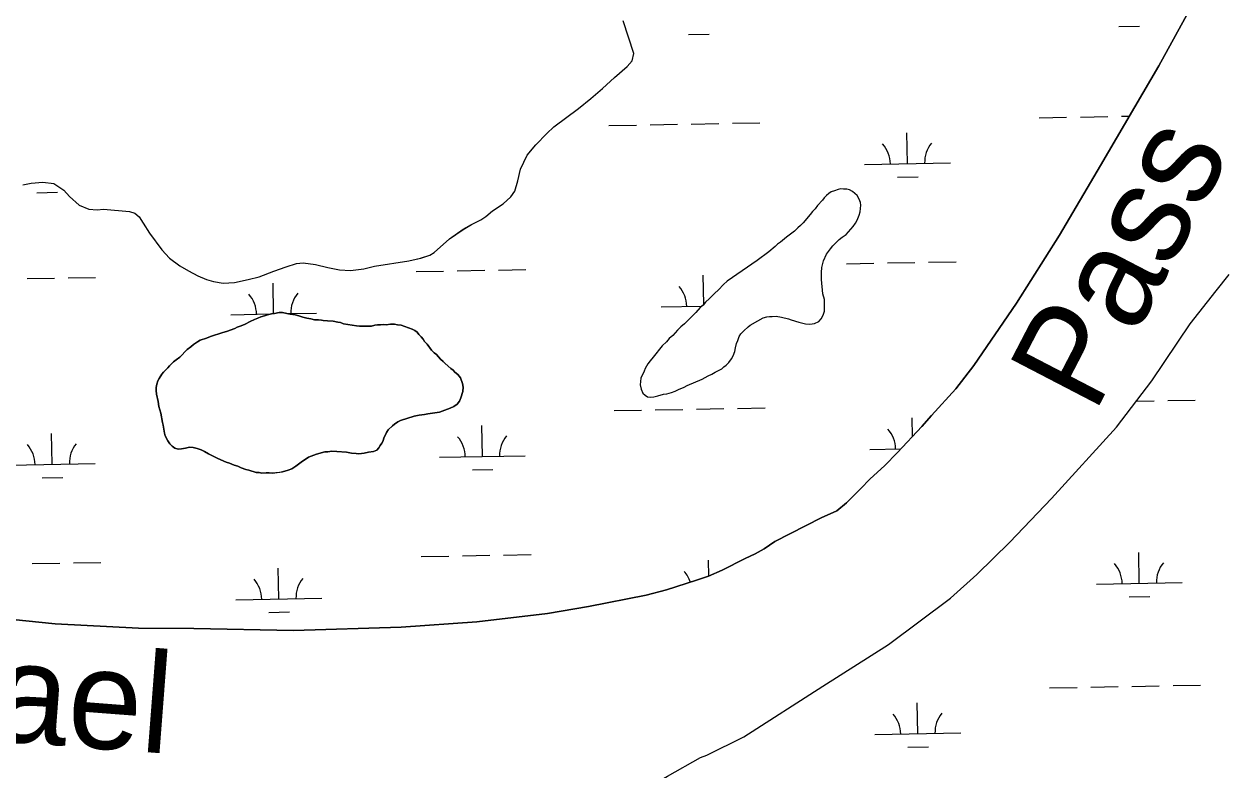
# Model space of a CAD drawing. Extents: x 3957609 to 3995875, y 234277 to 260273.
# Drawn here: x 3972892 to 3974294, y 251708 to 252579 of the extents above; entities that cross this region are included whole.
import ezdxf

# ---------------------------------------------------------------- set-up
doc = ezdxf.new("R2010")
doc.units = 0
for name, color, linetype in [('V-RIVR-IDEN', 7, 'Continuous'), ('V-TOPO-SHOR', 7, 'Continuous'), ('V-WETL-SWMP', 7, 'Continuous')]:
    doc.layers.add(name, color=color, linetype=linetype)

msp = doc.modelspace()

# ---------------------------------------------------------------- linework, layer by layer
at = {"layer": 'V-TOPO-SHOR'}
for points in [[(3973979.23, 252152.886), (3974000.06, 252180.096), (3974049.964, 252252.646), (3974100.248, 252332.287), (3974148.167, 252413.498), (3974216.118, 252529.796), (3974278.555, 252644.115), (3974354.387, 252758.455), (3974418.043, 252851.115), (3974489.952, 252954.422), (3974579.945, 253077.845), (3974654.226, 253175.248), (3974732.447, 253273.443), (3974818.914, 253386.62), (3974868.027, 253459.563), (3974878.636, 253475.728), (3974885.947, 253485.544)], [(3973053.141, 252315.217), (3973062.197, 252305.405), (3973074.002, 252296.383), (3973084.229, 252290.505), (3973095.245, 252284.628), (3973105.078, 252280.321), (3973113.335, 252277.976), (3973124.737, 252276.028), (3973137.705, 252276.835), (3973153.812, 252280.399), (3973166.778, 252283.565), (3973183.668, 252290.274), (3973198.203, 252295.406), (3973209.987, 252298.962), (3973217.847, 252299.76), (3973232.392, 252297.819), (3973246.548, 252294.304), (3973260.306, 252291.575), (3973273.278, 252290.811), (3973288.603, 252292.799), (3973301.176, 252295.965), (3973341.253, 252302.318), (3973355.006, 252305.485), (3973365.612, 252308.647), (3973370.718, 252311.799), (3973388.771, 252327.943), (3973404.473, 252338.971), (3973414.289, 252344.491), (3973425.287, 252350.01), (3973431.177, 252353.95), (3973438.632, 252360.643), (3973451.196, 252368.917), (3973460.224, 252376.794), (3973464.93, 252383.483), (3973468.446, 252395.672), (3973471.57, 252409.04), (3973479.403, 252425.561), (3973489.209, 252437.761), (3973502.159, 252450.751), (3973510.4, 252458.624), (3973539.055, 252479.894), (3973553.58, 252491.709), (3973566.924, 252503.129), (3973581.052, 252516.121), (3973595.967, 252529.116), (3973601.851, 252535.413), (3973603.803, 252544.062), (3973591.165, 252582.167)], [(3972891.093, 252390.81), (3972900.522, 252392.791), (3972914.276, 252393.993), (3972927.248, 252392.441), (3972938.659, 252384.599), (3972945.352, 252377.142), (3972956.766, 252367.334), (3972967.778, 252362.636), (3972977.604, 252361.866), (3972985.071, 252362.665), (3973015.339, 252359.961), (3973021.628, 252358.005), (3973026.746, 252353.69), (3973031.475, 252346.232), (3973038.567, 252334.451), (3973053.141, 252315.217)], [(3973824.145, 252263.599), (3973822.544, 252280.532), (3973822.531, 252288.41), (3973822.914, 252294.319), (3973824.872, 252302.197), (3973828.405, 252310.08), (3973833.119, 252316.39), (3973835.872, 252319.546), (3973843.343, 252327.042), (3973846.491, 252329.805), (3973851.211, 252332.963), (3973859.467, 252342.428), (3973862.217, 252345.978), (3973864.181, 252349.525), (3973866.535, 252355.437), (3973867.71, 252359.378), (3973868.486, 252367.256), (3973868.087, 252370.406), (3973866.506, 252374.342), (3973864.134, 252378.277), (3973858.615, 252382.993), (3973855.066, 252384.957), (3973851.914, 252385.739), (3973848.369, 252385.735), (3973845.217, 252386.125), (3973842.067, 252385.332), (3973837.738, 252383.749), (3973833.801, 252382.561), (3973831.047, 252380.98), (3973828.292, 252378.612), (3973825.542, 252375.852), (3973823.576, 252373.091), (3973818.073, 252366.781), (3973815.322, 252362.839), (3973812.177, 252359.683), (3973809.424, 252356.132), (3973801.169, 252346.666), (3973798.023, 252343.512), (3973794.875, 252340.747), (3973790.945, 252336.803), (3973784.649, 252332.068), (3973781.897, 252329.698), (3973774.817, 252324.175), (3973771.276, 252321.805), (3973768.523, 252319.044), (3973761.05, 252312.73), (3973747.675, 252302.468), (3973712.66, 252278.385), (3973708.335, 252274.441), (3973702.437, 252268.522), (3973697.716, 252264.183), (3973691.818, 252258.266), (3973687.099, 252253.924), (3973684.347, 252250.377), (3973681.201, 252247.614), (3973676.089, 252242.093), (3973662.72, 252228.678), (3973658.392, 252225.127), (3973654.46, 252221.183), (3973648.957, 252215.266), (3973645.025, 252211.715), (3973641.879, 252207.77), (3973636.767, 252203.035), (3973626.155, 252189.627), (3973622.616, 252185.685), (3973619.863, 252182.133), (3973616.722, 252176.614), (3973615.546, 252173.462), (3973611.62, 252165.184), (3973610.846, 252157.701), (3973612.036, 252152.583), (3973614.012, 252147.858), (3973616.773, 252145.501), (3973619.533, 252143.537), (3973623.472, 252143.148), (3973627.017, 252143.547), (3973631.74, 252144.737), (3973638.432, 252146.717), (3973641.978, 252147.117), (3973647.489, 252148.702), (3973651.818, 252150.283), (3973655.754, 252152.259), (3973662.445, 252154.633), (3973665.986, 252156.607), (3973683.304, 252164.119), (3973690.388, 252168.07), (3973694.718, 252170.044), (3973698.652, 252172.416), (3973706.129, 252176.366), (3973708.488, 252178.339), (3973711.243, 252180.313), (3973714.389, 252183.469), (3973717.532, 252187.806), (3973719.496, 252191.354), (3973721.456, 252196.478), (3973722.239, 252200.811), (3973723.41, 252205.933), (3973724.983, 252209.085), (3973726.55, 252213.814), (3973728.514, 252216.97), (3973732.053, 252220.519)], [(3973681.272, 251722.609), (3973688.752, 251725.378), (3973732.042, 251746.718), (3973824.108, 251805.945), (3973900.834, 251854.513), (3973972.822, 251908.588), (3974003.894, 251936.208), (3974042.036, 251974.079), (3974090.793, 252024.968), (3974166.673, 252108.192), (3974207.94, 252162.219), (3974252.734, 252228.852), (3974282.999, 252267.105), (3974297.933, 252286.43)], [(3973732.053, 252220.519), (3973737.164, 252225.254), (3973739.526, 252227.226), (3973748.183, 252232.363), (3973754.478, 252235.523), (3973758.81, 252236.711), (3973761.96, 252237.11), (3973765.109, 252237.114), (3973769.836, 252237.518), (3973775.747, 252236.344), (3973784.021, 252234.388), (3973787.173, 252233.213), (3973796.237, 252230.47), (3973803.722, 252228.512), (3973808.842, 252228.127), (3973814.356, 252228.924), (3973819.472, 252231.296), (3973822.224, 252234.45), (3973824.579, 252238.787), (3973826.148, 252243.514), (3973826.128, 252256.908), (3973824.145, 252263.599)], [(3973094.219, 252083.215), (3973089.493, 252084.391), (3973085.552, 252084.778), (3973080.83, 252083.588), (3973076.105, 252082.791), (3973072.167, 252082.392), (3973068.224, 252083.567), (3973065.07, 252085.927), (3973062.31, 252088.677), (3973059.94, 252092.218), (3973057.173, 252098.122), (3973056.381, 252101.272), (3973054.791, 252110.329), (3973053.999, 252113.478), (3973052.01, 252124.503), (3973049.634, 252132.375), (3973048.838, 252137.888), (3973046.855, 252146.552), (3973046.454, 252150.883), (3973046.45, 252154.426), (3973047.23, 252158.366), (3973048.406, 252162.309), (3973049.976, 252165.067), (3973053.118, 252169.798), (3973055.084, 252172.166), (3973060.196, 252177.292), (3973062.162, 252179.659), (3973066.881, 252184.394), (3973069.633, 252186.762), (3973073.963, 252189.92), (3973082.611, 252198.597), (3973086.941, 252201.755), (3973090.087, 252204.518), (3973094.807, 252207.676), (3973097.955, 252209.65), (3973105.041, 252212.024), (3973109.764, 252214.002), (3973124.329, 252218.752), (3973128.661, 252219.942), (3973138.106, 252223.108), (3973140.863, 252224.687), (3973145.585, 252226.27), (3973150.308, 252228.246), (3973156.21, 252231.406), (3973161.328, 252233.778), (3973165.265, 252235.361), (3973168.412, 252236.94), (3973172.744, 252238.13), (3973176.287, 252239.318), (3973181.01, 252240.506), (3973184.555, 252240.905), (3973190.066, 252242.097), (3973194.004, 252242.103), (3973198.733, 252240.927), (3973202.673, 252240.147), (3973208.582, 252239.369), (3973212.915, 252238.193), (3973217.644, 252236.627), (3973222.373, 252235.451), (3973226.707, 252234.673), (3973231.04, 252233.497), (3973235.769, 252233.506), (3973239.312, 252233.116), (3973241.282, 252232.725), (3973246.404, 252232.34)], [(3973246.404, 252232.34), (3973253.099, 252231.957), (3973258.221, 252230.784), (3973261.373, 252230.395), (3973264.92, 252228.826), (3973280.284, 252226.487), (3973283.831, 252226.1), (3973297.617, 252226.12), (3973301.553, 252227.308), (3973304.703, 252227.708), (3973308.248, 252227.714), (3973311.398, 252228.111), (3973314.943, 252227.724), (3973319.669, 252228.125), (3973324.394, 252228.134), (3973327.941, 252227.351), (3973332.275, 252226.964), (3973345.278, 252222.653), (3973348.038, 252221.082), (3973350.799, 252219.116), (3973352.771, 252216.364), (3973355.534, 252213.611), (3973357.901, 252210.859), (3973359.48, 252208.102), (3973362.636, 252204.956), (3973367.769, 252197.876), (3973370.925, 252194.731), (3973373.29, 252192.765), (3973378.025, 252187.653), (3973381.181, 252184.9), (3973383.549, 252182.541), (3973390.254, 252176.645), (3973393.012, 252174.679), (3973394.987, 252172.319), (3973398.536, 252169.569), (3973401.299, 252165.635), (3973403.672, 252158.942), (3973404.467, 252154.61), (3973404.082, 252149.884), (3973401.731, 252142.396), (3973400.162, 252138.456), (3973397.409, 252134.907), (3973393.868, 252132.144), (3973389.539, 252130.168), (3973376.944, 252125.816), (3973363.556, 252123.825), (3973359.618, 252123.03), (3973353.318, 252122.232), (3973347.412, 252121.042), (3973331.665, 252115.895), (3973328.517, 252114.314), (3973324.583, 252111.551), (3973322.223, 252109.579), (3973317.109, 252104.844), (3973315.145, 252102.083), (3973313.577, 252098.536), (3973312.006, 252095.775), (3973311.223, 252092.23), (3973309.653, 252089.472), (3973307.687, 252086.711), (3973306.116, 252083.95), (3973303.756, 252081.19), (3973299.82, 252079.609), (3973294.309, 252078.812), (3973289.189, 252077.622), (3973282.889, 252076.823), (3973279.738, 252077.212), (3973274.224, 252077.597), (3973268.314, 252078.771), (3973257.285, 252079.541), (3973251.377, 252079.924), (3973246.65, 252079.523), (3973243.107, 252079.516), (3973233.658, 252076.745), (3973224.21, 252073.186), (3973220.276, 252070.421), (3973217.128, 252068.447), (3973209.262, 252062.526), (3973204.539, 252059.368), (3973200.605, 252057.785), (3973193.912, 252055.807), (3973190.367, 252055.407), (3973181.704, 252054.605), (3973178.159, 252054.994), (3973174.614, 252054.987), (3973169.889, 252054.586), (3973166.735, 252055.368), (3973163.192, 252055.362), (3973154.523, 252058.107), (3973150.976, 252058.889), (3973145.458, 252060.849), (3973141.911, 252062.418), (3973137.578, 252063.591), (3973132.058, 252065.946), (3973128.118, 252067.122), (3973118.265, 252071.439), (3973114.718, 252073.401), (3973107.622, 252076.936), (3973102.891, 252079.684), (3973098.948, 252081.648), (3973094.219, 252083.215)], [(3973768.016, 251974.522), (3973822.322, 252002.18), (3973840.427, 252010.48), (3973851.834, 252019.95), (3973867.956, 252036.125), (3973879.357, 252047.959), (3973895.876, 252062.952), (3973911.212, 252078.732), (3973939.521, 252108.711), (3973950.922, 252121.726), (3973979.23, 252152.886)], [(3972848.5, 251886.785), (3972928.86, 251878.642), (3973025.757, 251873.678), (3973090.351, 251872.996), (3973206.542, 251870.819), (3973332.177, 251874.567), (3973420.39, 251881.012), (3973503.084, 251890.597), (3973550.729, 251898.944), (3973618.057, 251912.051), (3973641.679, 251918.39), (3973676.714, 251929.476), (3973690.884, 251934.223), (3973706.627, 251941.34), (3973733.388, 251954.773), (3973745.195, 251960.306), (3973755.82, 251966.231), (3973768.016, 251974.522)], [(3972881.369, 250984.934), (3972908.365, 251027.766), (3972916.922, 251039.659), (3972937.06, 251069.258), (3972956.491, 251096.087), (3972974.678, 251118.718), (3972995.274, 251141.618), (3973068.294, 251228.026), (3973088, 251250.478), (3973126.348, 251288.325), (3973161.578, 251321.789), (3973207.779, 251366.169), (3973264.863, 251418.428), (3973325.521, 251470.515), (3973359.419, 251498.439), (3973397.604, 251527.175), (3973439.539, 251557.79), (3973491.198, 251596.016), (3973550.264, 251638.097), (3973591.124, 251669.427), (3973613.523, 251683.845), (3973643.063, 251700.954), (3973681.272, 251722.609)]]:
    msp.add_lwpolyline(points, dxfattribs=at)
at = {"layer": 'V-WETL-SWMP'}
for p, q in [((3974169.413, 252575.518), (3974193.409, 252575.954)), ((3973667.588, 252566.393), (3973691.584, 252566.83)), ((3974076.487, 252469.171), (3974108.482, 252469.753)), ((3974124.479, 252470.044), (3974156.474, 252470.625)), ((3974172.471, 252470.916), (3974181.814, 252471.086)), ((3973574.662, 252460.046), (3973606.657, 252460.628)), ((3973622.654, 252460.919), (3973654.649, 252461.501)), ((3973670.646, 252461.792), (3973702.641, 252462.373)), ((3973718.638, 252462.664), (3973750.633, 252463.246)), ((3973922.843, 252415.627), (3973922.189, 252451.621)), ((3973872.851, 252414.718), (3973972.835, 252416.536)), ((3973911.126, 252399.98), (3973935.122, 252400.417)), ((3972907.476, 252381.731), (3972931.472, 252382.167)), ((3973851.546, 252298.879), (3973883.541, 252299.461)), ((3973899.538, 252299.752), (3973931.533, 252300.334)), ((3973947.53, 252300.625), (3973979.525, 252301.206)), ((3972895.888, 252281.503), (3972927.883, 252282.084)), ((3972943.88, 252282.375), (3972975.875, 252282.957)), ((3973349.721, 252289.755), (3973381.716, 252290.336)), ((3973397.713, 252290.627), (3973429.708, 252291.209)), ((3973445.705, 252291.5), (3973477.7, 252292.082)), ((3973685.314, 252251.622), (3973684.699, 252285.414)), ((3973183.52, 252240.789), (3973182.874, 252276.289)), ((3973133.537, 252239.386), (3973179.911, 252240.229)), ((3973200.38, 252240.602), (3973233.52, 252241.204)), ((3973635.362, 252248.511), (3973683.214, 252249.381)), ((3973580.71, 252127.426), (3973612.705, 252128.008)), ((3973628.702, 252128.299), (3973660.697, 252128.881)), ((3973676.694, 252129.172), (3973708.689, 252129.753)), ((3973724.686, 252130.044), (3973756.681, 252130.626)), ((3974189.825, 252138.502), (3974210.514, 252138.878)), ((3974226.511, 252139.169), (3974258.506, 252139.751)), ((3973928.634, 252097.181), (3973928.237, 252119.001)), ((3972925.241, 252064.757), (3972924.587, 252100.751)), ((3973427.066, 252073.882), (3973426.412, 252109.876)), ((3973377.074, 252072.973), (3973477.058, 252074.791)), ((3973878.899, 252082.098), (3973915.01, 252082.754)), ((3972875.249, 252063.848), (3972975.233, 252065.666)), ((3973415.349, 252058.236), (3973439.345, 252058.672)), ((3972913.524, 252049.111), (3972937.52, 252049.547)), ((3973451.753, 251958.88), (3973483.748, 251959.462)), ((3974193.227, 251925.925), (3974192.572, 251961.919)), ((3972901.936, 251948.883), (3972933.931, 251949.464)), ((3972949.928, 251949.755), (3972981.923, 251950.337)), ((3973355.769, 251957.135), (3973387.764, 251957.716)), ((3973403.761, 251958.007), (3973435.756, 251958.589)), ((3973691.083, 251934.314), (3973690.747, 251952.794)), ((3973189.577, 251907.675), (3973188.922, 251943.669)), ((3974143.235, 251925.016), (3974243.218, 251926.834)), ((3973139.585, 251906.766), (3973239.568, 251908.584)), ((3974181.509, 251910.278), (3974205.505, 251910.714)), ((3973177.859, 251892.028), (3973201.855, 251892.465)), ((3974136.575, 251804.804), (3974168.57, 251805.385)), ((3974184.567, 251805.676), (3974216.562, 251806.258)), ((3974232.559, 251806.549), (3974264.554, 251807.131)), ((3974088.583, 251803.931), (3974120.578, 251804.513)), ((3973934.939, 251750.387), (3973934.285, 251786.381)), ((3973884.948, 251749.478), (3973984.931, 251751.296)), ((3973923.222, 251734.74), (3973947.218, 251735.177))]:
    msp.add_line(p, q, dxfattribs=at)
for points in [[(3974868.027, 253459.563), (3974818.913, 253386.62), (3974732.447, 253273.443), (3974654.227, 253175.247), (3974579.945, 253077.844), (3974489.951, 252954.422), (3974418.042, 252851.115), (3974354.386, 252758.456), (3974278.556, 252644.115), (3974216.117, 252529.796), (3974148.167, 252413.498), (3974100.248, 252332.287), (3974049.963, 252252.646)], [(3973053.141, 252315.216), (3973062.196, 252305.405), (3973074.002, 252296.384), (3973084.23, 252290.505), (3973095.245, 252284.628), (3973105.077, 252280.32), (3973113.335, 252277.975), (3973124.736, 252276.029), (3973137.705, 252276.836), (3973153.813, 252280.399), (3973166.778, 252283.564), (3973183.668, 252290.273), (3973198.202, 252295.406), (3973209.987, 252298.962), (3973217.846, 252299.761), (3973232.392, 252297.819), (3973246.547, 252294.305), (3973260.307, 252291.575), (3973273.278, 252290.81), (3973288.603, 252292.8), (3973301.175, 252295.965), (3973341.254, 252302.318), (3973355.005, 252305.484), (3973365.612, 252308.646), (3973370.717, 252311.798), (3973388.77, 252327.942), (3973404.473, 252338.972), (3973414.29, 252344.49), (3973425.286, 252350.01), (3973431.176, 252353.95), (3973438.632, 252360.644), (3973451.196, 252368.918), (3973460.223, 252376.793), (3973464.929, 252383.482), (3973468.446, 252395.672), (3973471.569, 252409.04), (3973479.403, 252425.56), (3973489.209, 252437.76), (3973502.158, 252450.751), (3973510.399, 252458.624), (3973539.056, 252479.894), (3973553.579, 252491.709), (3973566.924, 252503.128), (3973581.052, 252516.121), (3973595.967, 252529.115), (3973601.852, 252535.413), (3973603.803, 252544.063), (3973591.165, 252582.167)], [(3972891.092, 252390.811), (3972900.521, 252392.791), (3972914.275, 252393.992), (3972927.248, 252392.441), (3972938.659, 252384.599), (3972945.352, 252377.142), (3972956.766, 252367.335), (3972967.778, 252362.636), (3972977.605, 252361.866), (3972985.072, 252362.664), (3973015.338, 252359.961), (3973021.629, 252358.006), (3973026.746, 252353.691), (3973031.474, 252346.231), (3973038.568, 252334.451), (3973053.141, 252315.216)], [(3973855.066, 252384.958), (3973851.914, 252385.74), (3973848.369, 252385.735), (3973845.217, 252386.124), (3973842.068, 252385.331), (3973837.738, 252383.748), (3973833.801, 252382.56), (3973831.047, 252380.98), (3973828.293, 252378.613), (3973825.541, 252375.851), (3973823.576, 252373.091), (3973818.072, 252366.781), (3973815.322, 252362.838), (3973812.176, 252359.682), (3973809.424, 252356.132), (3973801.169, 252346.666), (3973798.023, 252343.511), (3973794.876, 252340.748), (3973790.944, 252336.803), (3973784.65, 252332.067), (3973781.897, 252329.699), (3973774.816, 252324.174), (3973771.275, 252321.805), (3973768.523, 252319.044), (3973761.05, 252312.73), (3973747.675, 252302.468), (3973712.66, 252278.386), (3973708.334, 252274.44), (3973702.436, 252268.523), (3973697.716, 252264.183), (3973691.818, 252258.265), (3973687.099, 252253.925), (3973684.347, 252250.376), (3973681.201, 252247.614), (3973676.09, 252242.092), (3973662.72, 252228.679), (3973658.393, 252225.127), (3973654.461, 252221.182), (3973648.957, 252215.266), (3973645.024, 252211.714), (3973641.879, 252207.771), (3973636.767, 252203.036), (3973626.154, 252189.628), (3973622.616, 252185.684), (3973619.864, 252182.134), (3973616.722, 252176.615), (3973615.546, 252173.462), (3973611.621, 252165.185), (3973610.845, 252157.701), (3973612.035, 252152.582), (3973614.012, 252147.859), (3973616.773, 252145.5), (3973619.533, 252143.536), (3973623.472, 252143.148), (3973627.016, 252143.548), (3973631.74, 252144.737), (3973638.433, 252146.717), (3973641.977, 252147.116), (3973647.488, 252148.701), (3973651.818, 252150.283), (3973655.754, 252152.259), (3973662.446, 252154.633), (3973665.987, 252156.608), (3973683.305, 252164.119), (3973690.388, 252168.069), (3973694.717, 252170.045), (3973698.652, 252172.415), (3973706.129, 252176.366), (3973708.489, 252178.339), (3973711.243, 252180.312), (3973714.389, 252183.468), (3973717.533, 252187.806), (3973719.496, 252191.354), (3973721.457, 252196.477), (3973722.238, 252200.811), (3973723.411, 252205.933), (3973724.982, 252209.086), (3973726.549, 252213.815), (3973728.514, 252216.969), (3973732.053, 252220.52), (3973737.165, 252225.254), (3973739.525, 252227.227), (3973748.182, 252232.362), (3973754.478, 252235.523), (3973758.809, 252236.711), (3973761.959, 252237.11), (3973765.11, 252237.115), (3973769.836, 252237.517), (3973775.746, 252236.345), (3973784.02, 252234.389), (3973787.173, 252233.212), (3973796.236, 252230.47), (3973803.722, 252228.513), (3973808.843, 252228.127), (3973814.356, 252228.924), (3973819.472, 252231.295), (3973822.224, 252234.45), (3973824.58, 252238.787), (3973826.148, 252243.515), (3973826.127, 252256.907), (3973824.146, 252263.599)], [(3973824.146, 252263.599), (3973822.544, 252280.532), (3973822.531, 252288.41), (3973822.915, 252294.318), (3973824.872, 252302.198), (3973828.404, 252310.081), (3973833.12, 252316.391), (3973835.872, 252319.546), (3973843.343, 252327.041), (3973846.49, 252329.804), (3973851.211, 252332.962), (3973859.467, 252342.428), (3973862.218, 252345.977), (3973864.182, 252349.525), (3973866.535, 252355.437), (3973867.711, 252359.377), (3973868.486, 252367.256), (3973868.087, 252370.406), (3973866.505, 252374.342), (3973864.135, 252378.277), (3973858.614, 252382.994), (3973855.066, 252384.958)], [(3973643.062, 251700.953), (3973681.273, 251722.61), (3973688.752, 251725.379), (3973732.042, 251746.718), (3973824.109, 251805.945), (3973900.834, 251854.513), (3973972.822, 251908.588), (3974003.893, 251936.208), (3974042.036, 251974.08), (3974090.792, 252024.967), (3974166.673, 252108.193), (3974207.941, 252162.218), (3974252.734, 252228.853), (3974282.999, 252267.106), (3974297.934, 252286.429)], [(3974049.963, 252252.646), (3974000.06, 252180.096), (3973979.229, 252152.886), (3973950.922, 252121.726), (3973939.521, 252108.71), (3973911.211, 252078.731), (3973895.876, 252062.952), (3973879.358, 252047.959), (3973867.956, 252036.125), (3973851.834, 252019.951), (3973840.427, 252010.48), (3973822.323, 252002.18), (3973768.015, 251974.522), (3973755.819, 251966.232), (3973745.194, 251960.307), (3973733.388, 251954.773), (3973706.627, 251941.339), (3973690.884, 251934.224), (3973676.713, 251929.475), (3973641.678, 251918.391), (3973618.056, 251912.051), (3973550.728, 251898.945), (3973503.085, 251890.597), (3973420.39, 251881.011), (3973332.176, 251874.567), (3973206.542, 251870.82), (3973090.35, 251872.996), (3973025.757, 251873.679), (3972928.86, 251878.643), (3972848.5, 251886.785)], [(3973246.404, 252232.34), (3973241.283, 252232.726), (3973239.313, 252233.116), (3973235.768, 252233.505), (3973231.041, 252233.497), (3973226.707, 252234.672), (3973222.373, 252235.452), (3973217.645, 252236.626), (3973212.916, 252238.194), (3973208.582, 252239.369), (3973202.673, 252240.147), (3973198.733, 252240.928), (3973194.005, 252242.102), (3973190.066, 252242.096), (3973184.554, 252240.905), (3973181.01, 252240.506), (3973176.286, 252239.317), (3973172.743, 252238.129), (3973168.412, 252236.941), (3973165.264, 252235.36), (3973161.328, 252233.778), (3973156.211, 252231.407), (3973150.309, 252228.247), (3973145.585, 252226.27), (3973140.862, 252224.687), (3973138.107, 252223.107), (3973128.66, 252219.941), (3973124.329, 252218.752), (3973109.764, 252214.002), (3973105.041, 252212.025), (3973097.955, 252209.651), (3973094.807, 252207.676), (3973090.086, 252204.518), (3973086.94, 252201.756), (3973082.612, 252198.598), (3973073.962, 252189.919), (3973069.634, 252186.761), (3973066.881, 252184.394), (3973062.162, 252179.66), (3973060.197, 252177.293), (3973055.085, 252172.165), (3973053.119, 252169.799), (3973049.976, 252165.067), (3973048.405, 252162.308), (3973047.23, 252158.367), (3973046.449, 252154.427), (3973046.454, 252150.883), (3973046.855, 252146.551), (3973048.838, 252137.889), (3973049.635, 252132.376), (3973052.011, 252124.503), (3973053.998, 252113.478), (3973054.791, 252110.328), (3973056.381, 252101.272), (3973057.174, 252098.123), (3973059.94, 252092.219), (3973062.309, 252088.678), (3973065.07, 252085.926), (3973068.225, 252083.568), (3973072.166, 252082.392), (3973076.104, 252082.792), (3973080.829, 252083.588), (3973085.553, 252084.777), (3973089.492, 252084.39), (3973094.22, 252083.216), (3973098.949, 252081.648), (3973102.891, 252079.685), (3973107.622, 252076.935), (3973114.717, 252073.402), (3973118.265, 252071.439), (3973128.118, 252067.122), (3973132.059, 252065.947), (3973137.577, 252063.592), (3973141.911, 252062.418), (3973145.458, 252060.848), (3973150.976, 252058.888), (3973154.522, 252058.106), (3973163.191, 252055.363), (3973166.736, 252055.368), (3973169.888, 252054.586), (3973174.613, 252054.987), (3973178.158, 252054.993), (3973181.704, 252054.605), (3973193.911, 252055.806), (3973200.604, 252057.786), (3973204.54, 252059.368), (3973209.261, 252062.526), (3973217.129, 252068.447), (3973220.276, 252070.421), (3973224.21, 252073.185), (3973233.657, 252076.745), (3973243.106, 252079.517), (3973246.65, 252079.523), (3973251.376, 252079.924), (3973257.285, 252079.54), (3973268.314, 252078.77), (3973274.224, 252077.598), (3973279.738, 252077.213), (3973282.89, 252076.824), (3973289.19, 252077.622), (3973294.309, 252078.812)], [(3973294.309, 252078.812), (3973299.821, 252079.608), (3973303.757, 252081.19), (3973306.116, 252083.951), (3973307.687, 252086.711), (3973309.652, 252089.471), (3973311.223, 252092.23), (3973312.005, 252095.776), (3973313.576, 252098.536), (3973315.146, 252102.083), (3973317.11, 252104.843), (3973322.223, 252109.578), (3973324.583, 252111.551), (3973328.517, 252114.314), (3973331.665, 252115.895), (3973347.412, 252121.041), (3973353.318, 252122.232), (3973359.618, 252123.03), (3973363.555, 252123.824), (3973376.943, 252125.815), (3973389.54, 252130.167), (3973393.869, 252132.144), (3973397.409, 252134.906), (3973400.161, 252138.455), (3973401.73, 252142.397), (3973404.081, 252149.884), (3973404.467, 252154.611), (3973403.672, 252158.942), (3973401.299, 252165.634), (3973398.535, 252169.568), (3973394.986, 252172.319), (3973393.013, 252174.679), (3973390.253, 252176.644), (3973383.548, 252182.541), (3973381.181, 252184.9), (3973378.025, 252187.652), (3973373.291, 252192.765), (3973370.924, 252194.73), (3973367.768, 252197.876), (3973362.637, 252204.957), (3973359.481, 252208.103), (3973357.901, 252210.858), (3973355.533, 252213.611), (3973352.772, 252216.363), (3973350.798, 252219.117), (3973348.038, 252221.082), (3973345.278, 252222.653), (3973332.274, 252226.965), (3973327.941, 252227.351), (3973324.395, 252228.133), (3973319.669, 252228.126), (3973314.943, 252227.724), (3973311.398, 252228.112), (3973308.247, 252227.714), (3973304.703, 252227.708), (3973301.552, 252227.309), (3973297.616, 252226.121), (3973283.831, 252226.099), (3973280.285, 252226.487), (3973264.921, 252228.825), (3973261.374, 252230.395), (3973258.222, 252230.784), (3973253.1, 252231.957), (3973246.404, 252232.34)]]:
    msp.add_lwpolyline(points, dxfattribs=at)
for centre, start, end in [((3973867.601, 252415.097), 0.269879, 41.813537), ((3973978.068, 252417.106), 140.269876, 181.813534), ((3973630.111, 252248.89), 0.269879, 41.813537), ((3973128.286, 252239.766), 0.269879, 41.813537), ((3973238.754, 252241.774), 140.269876, 181.813534), ((3973873.649, 252082.477), 0.269879, 41.813537), ((3972869.999, 252064.228), 0.269879, 41.813537), ((3972980.466, 252066.236), 140.269876, 181.813534), ((3973371.824, 252073.353), 0.269879, 41.813537), ((3973482.291, 252075.361), 140.269876, 181.813534), ((3974137.984, 251925.395), 0.269879, 41.813537), ((3974248.452, 251927.404), 140.269876, 181.813534), ((3973244.802, 251909.154), 140.269876, 181.813534), ((3973636.159, 251916.27), 18.136646, 41.813537), ((3973134.334, 251907.146), 0.269879, 41.813537), ((3973879.697, 251749.857), 0.269879, 41.813537), ((3973990.164, 251751.866), 140.269876, 181.813534)]:
    msp.add_arc(centre, 35.246, start, end, dxfattribs=at)

# ---------------------------------------------------------------- texts
at = {"layer": 'V-RIVR-IDEN'}
for s, rotation, p in [('Pass', 62.538936, (3974140.875, 252122.455)), ('Raphael', 355.607086, (3972484.561, 251771.179))]:
    msp.add_text(s, height=115.9998, rotation=rotation, dxfattribs=at).set_placement(p)

doc.saveas('drawing.dxf')
